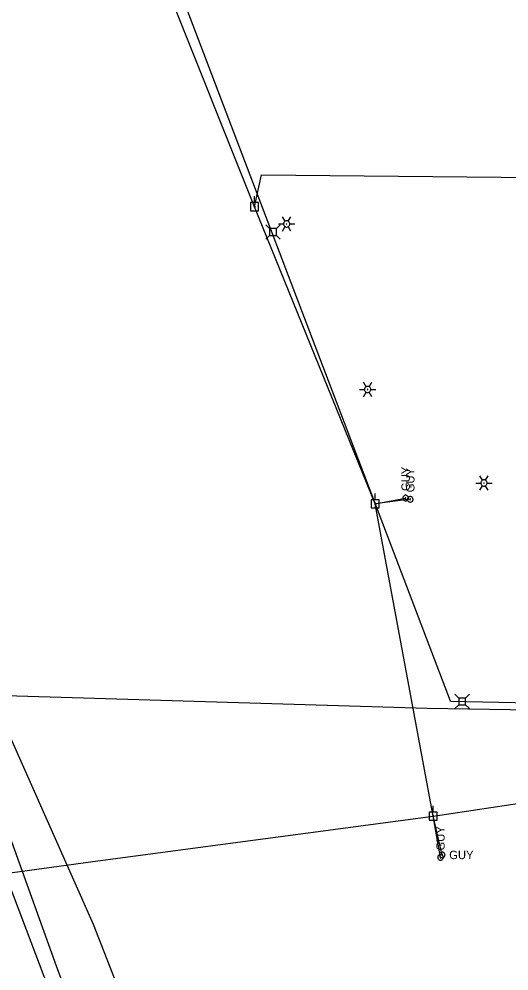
# Model space of a CAD drawing. Extents: x 596028 to 606371, y 330010 to 403088.
# Drawn here: x 602854.4 to 603079.3, y 352465 to 352902.1 of the extents above; entities that cross this region are included whole.
import ezdxf

# ---------------------------------------------------------------- set-up
doc = ezdxf.new("R2010")
doc.units = 0
for name, color, linetype in [('E_FTMS_Conduit', 7, 'Continuous'), ('E_LTG', 7, 'Continuous'), ('E_UTL_E_UG', 7, 'Continuous'), ('E_UTL_EGuyWire', 7, 'Continuous'), ('E_UTL_EPowerPole', 7, 'Continuous'), ('E_UTL_FO_UG_QWEST', 7, 'Continuous'), ('E_UTL_G_UG', 7, 'Continuous'), ('E_UTL_Overhead', 7, 'Continuous'), ('E_UTL_T', 7, 'Continuous'), ('E_UTL_T_UG', 7, 'Continuous')]:
    doc.layers.add(name, color=color, linetype=linetype)

msp = doc.modelspace()

# ---------------------------------------------------------------- linework, layer by layer
at = {"layer": 'E_FTMS_Conduit'}
msp.add_lwpolyline([(603057.09, 352015.37), (603036.14, 352097.19), (603007.15, 352179.06), (602973.83, 352268.02), (602945.08, 352344.86), (602913.38, 352422.88), (602888.62, 352486.36), (602848.16, 352577.43), (602827.02, 352626.19), (602816.51, 352657.13), (602812.69, 352668.97), (602796.58, 352731.12), (602766.05, 352813.81), (602734.78, 352891.69), (602698.69, 352975.92)], dxfattribs=at)
at = {"layer": 'E_LTG'}
for points in [[(602973.45, 352808.01), (602975.83, 352808.01)], [(602976.55, 352809.25), (602975.36, 352811.31)], [(602978.69, 352808.01), (602978.66, 352808.28), (602978.59, 352808.55), (602978.46, 352808.79), (602978.3, 352809), (602978.09, 352809.18), (602977.85, 352809.31), (602977.6, 352809.4), (602977.33, 352809.44), (602977.06, 352809.43), (602976.79, 352809.36), (602976.55, 352809.25), (602976.33, 352809.09), (602976.14, 352808.9), (602975.99, 352808.67), (602975.89, 352808.42), (602975.84, 352808.15), (602975.84, 352807.88), (602975.89, 352807.61), (602975.99, 352807.36), (602976.14, 352807.13), (602976.33, 352806.93), (602976.55, 352806.78), (602976.79, 352806.66), (602977.06, 352806.6), (602977.33, 352806.59), (602977.6, 352806.63), (602977.85, 352806.71), (602978.09, 352806.85), (602978.3, 352807.03), (602978.46, 352807.24), (602978.59, 352807.48), (602978.66, 352807.74), (602978.69, 352808.01)], [(602978.69, 352808.01), (602978.66, 352808.28), (602978.59, 352808.55), (602978.46, 352808.79), (602978.3, 352809), (602978.09, 352809.18), (602977.85, 352809.31), (602977.6, 352809.4), (602977.33, 352809.44), (602977.06, 352809.43), (602976.79, 352809.36), (602976.55, 352809.25), (602976.33, 352809.09), (602976.14, 352808.9), (602975.99, 352808.67), (602975.89, 352808.42), (602975.84, 352808.15), (602975.84, 352807.88), (602975.89, 352807.61), (602975.99, 352807.36), (602976.14, 352807.13), (602976.33, 352806.93), (602976.55, 352806.78), (602976.79, 352806.66), (602977.06, 352806.6), (602977.33, 352806.59), (602977.6, 352806.63), (602977.85, 352806.71), (602978.09, 352806.85), (602978.3, 352807.03), (602978.46, 352807.24), (602978.59, 352807.48), (602978.66, 352807.74), (602978.69, 352808.01)], [(602978.69, 352808.01), (602978.66, 352808.28), (602978.59, 352808.55), (602978.46, 352808.79), (602978.3, 352809), (602978.09, 352809.18), (602977.85, 352809.31), (602977.6, 352809.4), (602977.33, 352809.44), (602977.06, 352809.43), (602976.79, 352809.36), (602976.55, 352809.25), (602976.33, 352809.09), (602976.14, 352808.9), (602975.99, 352808.67), (602975.89, 352808.42), (602975.84, 352808.15), (602975.84, 352807.88), (602975.89, 352807.61), (602975.99, 352807.36), (602976.14, 352807.13), (602976.33, 352806.93), (602976.55, 352806.78), (602976.79, 352806.66), (602977.06, 352806.6), (602977.33, 352806.59), (602977.6, 352806.63), (602977.85, 352806.71), (602978.09, 352806.85), (602978.3, 352807.03), (602978.46, 352807.24), (602978.59, 352807.48), (602978.66, 352807.74), (602978.69, 352808.01)], [(602977.38, 352808.01), (602977.38, 352808.04), (602977.37, 352808.06), (602977.36, 352808.08), (602977.35, 352808.1), (602977.33, 352808.11), (602977.31, 352808.12), (602977.29, 352808.13), (602977.27, 352808.13), (602977.24, 352808.13), (602977.22, 352808.13), (602977.2, 352808.12), (602977.18, 352808.1), (602977.17, 352808.09), (602977.16, 352808.07), (602977.15, 352808.05), (602977.14, 352808.03), (602977.14, 352808), (602977.15, 352807.98), (602977.16, 352807.96), (602977.17, 352807.94), (602977.18, 352807.92), (602977.2, 352807.91), (602977.22, 352807.9), (602977.24, 352807.9), (602977.27, 352807.9), (602977.29, 352807.9), (602977.31, 352807.91), (602977.33, 352807.92), (602977.35, 352807.93), (602977.36, 352807.95), (602977.37, 352807.97), (602977.38, 352807.99), (602977.38, 352808.01)], [(602977.98, 352809.25), (602979.17, 352811.31)], [(602978.69, 352808.01), (602981.07, 352808.01)], [(602975.36, 352804.71), (602976.55, 352806.78)], [(602979.17, 352804.71), (602977.98, 352806.78)], [(603013.72, 352733.24), (603012.53, 352735.3)], [(603015.87, 352732), (603015.84, 352732.27), (603015.77, 352732.53), (603015.64, 352732.77), (603015.47, 352732.99), (603015.27, 352733.17), (603015.03, 352733.3), (603014.78, 352733.39), (603014.51, 352733.43), (603014.24, 352733.42), (603013.97, 352733.35), (603013.72, 352733.24), (603013.5, 352733.08), (603013.32, 352732.89), (603013.17, 352732.66), (603013.07, 352732.4), (603013.02, 352732.14), (603013.02, 352731.87), (603013.07, 352731.6), (603013.17, 352731.35), (603013.32, 352731.12), (603013.5, 352730.92), (603013.72, 352730.76), (603013.97, 352730.65), (603014.24, 352730.59), (603014.51, 352730.57), (603014.78, 352730.61), (603015.03, 352730.7), (603015.27, 352730.84), (603015.47, 352731.02), (603015.64, 352731.23), (603015.77, 352731.47), (603015.84, 352731.73), (603015.87, 352732)], [(603015.87, 352732), (603015.84, 352732.27), (603015.77, 352732.53), (603015.64, 352732.77), (603015.47, 352732.99), (603015.27, 352733.17), (603015.03, 352733.3), (603014.78, 352733.39), (603014.51, 352733.43), (603014.24, 352733.42), (603013.97, 352733.35), (603013.72, 352733.24), (603013.5, 352733.08), (603013.32, 352732.89), (603013.17, 352732.66), (603013.07, 352732.4), (603013.02, 352732.14), (603013.02, 352731.87), (603013.07, 352731.6), (603013.17, 352731.35), (603013.32, 352731.12), (603013.5, 352730.92), (603013.72, 352730.76), (603013.97, 352730.65), (603014.24, 352730.59), (603014.51, 352730.57), (603014.78, 352730.61), (603015.03, 352730.7), (603015.27, 352730.84), (603015.47, 352731.02), (603015.64, 352731.23), (603015.77, 352731.47), (603015.84, 352731.73), (603015.87, 352732)], [(603015.87, 352732), (603015.84, 352732.27), (603015.77, 352732.53), (603015.64, 352732.77), (603015.47, 352732.99), (603015.27, 352733.17), (603015.03, 352733.3), (603014.78, 352733.39), (603014.51, 352733.43), (603014.24, 352733.42), (603013.97, 352733.35), (603013.72, 352733.24), (603013.5, 352733.08), (603013.32, 352732.89), (603013.17, 352732.66), (603013.07, 352732.4), (603013.02, 352732.14), (603013.02, 352731.87), (603013.07, 352731.6), (603013.17, 352731.35), (603013.32, 352731.12), (603013.5, 352730.92), (603013.72, 352730.76), (603013.97, 352730.65), (603014.24, 352730.59), (603014.51, 352730.57), (603014.78, 352730.61), (603015.03, 352730.7), (603015.27, 352730.84), (603015.47, 352731.02), (603015.64, 352731.23), (603015.77, 352731.47), (603015.84, 352731.73), (603015.87, 352732)], [(603015.15, 352733.24), (603016.34, 352735.3)], [(603010.63, 352732), (603013.01, 352732)], [(603012.53, 352728.7), (603013.72, 352730.76)], [(603014.56, 352732), (603014.56, 352732.02), (603014.55, 352732.05), (603014.54, 352732.07), (603014.53, 352732.08), (603014.51, 352732.1), (603014.49, 352732.11), (603014.47, 352732.12), (603014.44, 352732.12), (603014.42, 352732.12), (603014.4, 352732.11), (603014.38, 352732.11), (603014.36, 352732.09), (603014.35, 352732.08), (603014.33, 352732.06), (603014.32, 352732.04), (603014.32, 352732.01), (603014.32, 352731.99), (603014.32, 352731.97), (603014.33, 352731.95), (603014.35, 352731.93), (603014.36, 352731.91), (603014.38, 352731.9), (603014.4, 352731.89), (603014.42, 352731.88), (603014.44, 352731.88), (603014.47, 352731.89), (603014.49, 352731.89), (603014.51, 352731.9), (603014.53, 352731.92), (603014.54, 352731.94), (603014.55, 352731.96), (603014.56, 352731.98), (603014.56, 352732)], [(603016.34, 352728.7), (603015.15, 352730.76)], [(603015.87, 352732), (603018.25, 352732)], [(603067.14, 352690.3), (603065.95, 352692.36)], [(603069.29, 352689.06), (603069.26, 352689.33), (603069.19, 352689.59), (603069.06, 352689.83), (603068.89, 352690.05), (603068.69, 352690.22), (603068.45, 352690.36), (603068.2, 352690.45), (603067.93, 352690.49), (603067.66, 352690.47), (603067.39, 352690.41), (603067.14, 352690.3), (603066.92, 352690.14), (603066.74, 352689.94), (603066.59, 352689.71), (603066.49, 352689.46), (603066.44, 352689.19), (603066.44, 352688.92), (603066.49, 352688.66), (603066.59, 352688.4), (603066.74, 352688.18), (603066.92, 352687.98), (603067.14, 352687.82), (603067.39, 352687.71), (603067.66, 352687.64), (603067.93, 352687.63), (603068.2, 352687.67), (603068.45, 352687.76), (603068.69, 352687.89), (603068.89, 352688.07), (603069.06, 352688.29), (603069.19, 352688.53), (603069.26, 352688.79), (603069.29, 352689.06)], [(603069.29, 352689.06), (603069.26, 352689.33), (603069.19, 352689.59), (603069.06, 352689.83), (603068.89, 352690.05), (603068.69, 352690.22), (603068.45, 352690.36), (603068.2, 352690.45), (603067.93, 352690.49), (603067.66, 352690.47), (603067.39, 352690.41), (603067.14, 352690.3), (603066.92, 352690.14), (603066.74, 352689.94), (603066.59, 352689.71), (603066.49, 352689.46), (603066.44, 352689.19), (603066.44, 352688.92), (603066.49, 352688.66), (603066.59, 352688.4), (603066.74, 352688.18), (603066.92, 352687.98), (603067.14, 352687.82), (603067.39, 352687.71), (603067.66, 352687.64), (603067.93, 352687.63), (603068.2, 352687.67), (603068.45, 352687.76), (603068.69, 352687.89), (603068.89, 352688.07), (603069.06, 352688.29), (603069.19, 352688.53), (603069.26, 352688.79), (603069.29, 352689.06)], [(603069.29, 352689.06), (603069.26, 352689.33), (603069.19, 352689.59), (603069.06, 352689.83), (603068.89, 352690.05), (603068.69, 352690.22), (603068.45, 352690.36), (603068.2, 352690.45), (603067.93, 352690.49), (603067.66, 352690.47), (603067.39, 352690.41), (603067.14, 352690.3), (603066.92, 352690.14), (603066.74, 352689.94), (603066.59, 352689.71), (603066.49, 352689.46), (603066.44, 352689.19), (603066.44, 352688.92), (603066.49, 352688.66), (603066.59, 352688.4), (603066.74, 352688.18), (603066.92, 352687.98), (603067.14, 352687.82), (603067.39, 352687.71), (603067.66, 352687.64), (603067.93, 352687.63), (603068.2, 352687.67), (603068.45, 352687.76), (603068.69, 352687.89), (603068.89, 352688.07), (603069.06, 352688.29), (603069.19, 352688.53), (603069.26, 352688.79), (603069.29, 352689.06)], [(603068.57, 352690.3), (603069.76, 352692.36)], [(603064.05, 352689.06), (603066.43, 352689.06)], [(603065.95, 352685.76), (603067.14, 352687.82)], [(603067.98, 352689.06), (603067.98, 352689.08), (603067.97, 352689.1), (603067.96, 352689.12), (603067.95, 352689.14), (603067.93, 352689.16), (603067.91, 352689.17), (603067.89, 352689.17), (603067.86, 352689.18), (603067.84, 352689.18), (603067.82, 352689.17), (603067.8, 352689.16), (603067.78, 352689.15), (603067.77, 352689.13), (603067.75, 352689.11), (603067.74, 352689.09), (603067.74, 352689.07), (603067.74, 352689.05), (603067.74, 352689.03), (603067.75, 352689), (603067.77, 352688.99), (603067.78, 352688.97), (603067.8, 352688.96), (603067.82, 352688.95), (603067.84, 352688.94), (603067.86, 352688.94), (603067.89, 352688.94), (603067.91, 352688.95), (603067.93, 352688.96), (603067.95, 352688.98), (603067.96, 352688.99), (603067.97, 352689.01), (603067.98, 352689.04), (603067.98, 352689.06)], [(603069.76, 352685.76), (603068.57, 352687.82)], [(603069.29, 352689.06), (603071.67, 352689.06)]]:
    msp.add_lwpolyline(points, dxfattribs=at)
at = {"layer": 'E_UTL_E_UG'}
msp.add_lwpolyline([(602962.55, 352815.94), (602965.76, 352830.61), (603138.6, 352828.84), (603139.21, 352888.62)], dxfattribs=at)
at = {"layer": 'E_UTL_EGuyWire'}
for p, q in [((603017.96, 352679.5), (603031.87, 352682.16)), ((603034.01, 352681.57), (603017.96, 352679.5)), ((603047.88, 352517.1), (603044.56, 352536.11)), ((603048.68, 352518.28), (603044.56, 352536.11))]:
    msp.add_line(p, q, dxfattribs=at)
for points in [[(603031.87, 352683.44), (603031.63, 352683.42), (603031.4, 352683.35), (603031.18, 352683.23), (603030.99, 352683.08), (603030.83, 352682.9), (603030.71, 352682.69), (603030.63, 352682.46), (603030.59, 352682.22), (603030.6, 352681.97), (603030.66, 352681.74), (603030.76, 352681.51), (603030.9, 352681.31), (603031.08, 352681.15), (603031.29, 352681.01), (603031.51, 352680.92), (603031.75, 352680.88), (603032, 352680.88), (603032.24, 352680.92), (603032.46, 352681.01), (603032.67, 352681.15), (603032.84, 352681.31), (603032.99, 352681.51), (603033.09, 352681.74), (603033.14, 352681.97), (603033.16, 352682.22), (603033.12, 352682.46), (603033.04, 352682.69), (603032.92, 352682.9), (603032.76, 352683.08), (603032.57, 352683.23), (603032.35, 352683.35), (603032.12, 352683.42), (603031.87, 352683.44)], [(603031.87, 352682.32), (603031.84, 352682.31), (603031.81, 352682.3), (603031.79, 352682.29), (603031.76, 352682.27), (603031.74, 352682.25), (603031.73, 352682.22), (603031.72, 352682.19), (603031.71, 352682.16), (603031.72, 352682.13), (603031.72, 352682.1), (603031.74, 352682.07), (603031.75, 352682.05), (603031.77, 352682.03), (603031.8, 352682.01), (603031.83, 352682), (603031.86, 352682), (603031.89, 352682), (603031.92, 352682), (603031.95, 352682.01), (603031.97, 352682.03), (603032, 352682.05), (603032.01, 352682.07), (603032.03, 352682.1), (603032.03, 352682.13), (603032.03, 352682.16), (603032.03, 352682.19), (603032.02, 352682.22), (603032, 352682.25), (603031.98, 352682.27), (603031.96, 352682.29), (603031.93, 352682.3), (603031.9, 352682.31), (603031.87, 352682.32)], [(603034.01, 352682.86), (603033.76, 352682.83), (603033.53, 352682.76), (603033.31, 352682.65), (603033.12, 352682.5), (603032.96, 352682.32), (603032.84, 352682.11), (603032.76, 352681.88), (603032.73, 352681.63), (603032.74, 352681.39), (603032.79, 352681.15), (603032.9, 352680.93), (603033.04, 352680.73), (603033.21, 352680.56), (603033.42, 352680.43), (603033.65, 352680.34), (603033.89, 352680.3), (603034.13, 352680.3), (603034.37, 352680.34), (603034.6, 352680.43), (603034.8, 352680.56), (603034.98, 352680.73), (603035.12, 352680.93), (603035.22, 352681.15), (603035.28, 352681.39), (603035.29, 352681.63), (603035.25, 352681.88), (603035.17, 352682.11), (603035.05, 352682.32), (603034.89, 352682.5), (603034.7, 352682.65), (603034.48, 352682.76), (603034.25, 352682.83), (603034.01, 352682.86)], [(603034.01, 352681.73), (603033.98, 352681.73), (603033.95, 352681.72), (603033.92, 352681.71), (603033.9, 352681.69), (603033.88, 352681.67), (603033.86, 352681.64), (603033.85, 352681.61), (603033.85, 352681.58), (603033.85, 352681.55), (603033.86, 352681.52), (603033.87, 352681.49), (603033.89, 352681.47), (603033.91, 352681.45), (603033.93, 352681.43), (603033.96, 352681.42), (603033.99, 352681.41), (603034.02, 352681.41), (603034.05, 352681.42), (603034.08, 352681.43), (603034.11, 352681.45), (603034.13, 352681.47), (603034.15, 352681.49), (603034.16, 352681.52), (603034.17, 352681.55), (603034.17, 352681.58), (603034.16, 352681.61), (603034.15, 352681.64), (603034.14, 352681.67), (603034.12, 352681.69), (603034.09, 352681.71), (603034.07, 352681.72), (603034.04, 352681.73), (603034.01, 352681.73)], [(603049.96, 352518.28), (603049.94, 352518.53), (603049.87, 352518.76), (603049.76, 352518.98), (603049.61, 352519.17), (603049.43, 352519.33), (603049.21, 352519.45), (603048.98, 352519.53), (603048.74, 352519.57), (603048.5, 352519.56), (603048.26, 352519.5), (603048.04, 352519.4), (603047.84, 352519.25), (603047.67, 352519.08), (603047.54, 352518.87), (603047.45, 352518.65), (603047.4, 352518.41), (603047.4, 352518.16), (603047.45, 352517.92), (603047.54, 352517.7), (603047.67, 352517.49), (603047.84, 352517.32), (603048.04, 352517.17), (603048.26, 352517.07), (603048.5, 352517.01), (603048.74, 352517), (603048.98, 352517.04), (603049.21, 352517.12), (603049.43, 352517.24), (603049.61, 352517.4), (603049.76, 352517.59), (603049.87, 352517.81), (603049.94, 352518.04), (603049.96, 352518.28)], [(603047.88, 352518.39), (603047.64, 352518.36), (603047.41, 352518.29), (603047.19, 352518.18), (603047, 352518.03), (603046.84, 352517.85), (603046.72, 352517.64), (603046.64, 352517.41), (603046.6, 352517.16), (603046.61, 352516.92), (603046.67, 352516.68), (603046.77, 352516.46), (603046.91, 352516.26), (603047.09, 352516.09), (603047.29, 352515.96), (603047.52, 352515.87), (603047.76, 352515.83), (603048, 352515.83), (603048.24, 352515.87), (603048.47, 352515.96), (603048.68, 352516.09), (603048.85, 352516.26), (603048.99, 352516.46), (603049.1, 352516.68), (603049.15, 352516.92), (603049.16, 352517.16), (603049.13, 352517.41), (603049.05, 352517.64), (603048.93, 352517.85), (603048.77, 352518.03), (603048.58, 352518.18), (603048.36, 352518.29), (603048.13, 352518.36), (603047.88, 352518.39)], [(603047.88, 352517.26), (603047.85, 352517.26), (603047.82, 352517.25), (603047.8, 352517.24), (603047.77, 352517.22), (603047.75, 352517.2), (603047.74, 352517.17), (603047.73, 352517.14), (603047.72, 352517.11), (603047.72, 352517.08), (603047.73, 352517.05), (603047.74, 352517.02), (603047.76, 352517), (603047.78, 352516.98), (603047.81, 352516.96), (603047.84, 352516.95), (603047.87, 352516.94), (603047.9, 352516.94), (603047.93, 352516.95), (603047.96, 352516.96), (603047.98, 352516.98), (603048, 352517), (603048.02, 352517.02), (603048.03, 352517.05), (603048.04, 352517.08), (603048.04, 352517.11), (603048.04, 352517.14), (603048.03, 352517.17), (603048.01, 352517.2), (603047.99, 352517.22), (603047.97, 352517.24), (603047.94, 352517.25), (603047.91, 352517.26), (603047.88, 352517.26)], [(603048.84, 352518.28), (603048.84, 352518.32), (603048.83, 352518.34), (603048.82, 352518.37), (603048.8, 352518.4), (603048.77, 352518.42), (603048.75, 352518.43), (603048.72, 352518.44), (603048.69, 352518.45), (603048.66, 352518.44), (603048.63, 352518.44), (603048.6, 352518.42), (603048.58, 352518.41), (603048.55, 352518.38), (603048.54, 352518.36), (603048.53, 352518.33), (603048.52, 352518.3), (603048.52, 352518.27), (603048.53, 352518.24), (603048.54, 352518.21), (603048.55, 352518.19), (603048.58, 352518.16), (603048.6, 352518.15), (603048.63, 352518.13), (603048.66, 352518.13), (603048.69, 352518.12), (603048.72, 352518.13), (603048.75, 352518.14), (603048.77, 352518.15), (603048.8, 352518.17), (603048.82, 352518.2), (603048.83, 352518.23), (603048.84, 352518.25), (603048.84, 352518.28)]]:
    msp.add_lwpolyline(points, dxfattribs=at)
at = {"layer": 'E_UTL_EPowerPole'}
for points in [[(602962.52, 352817.79), (602962.52, 352820.7)], [(602964.36, 352817.79), (602960.67, 352817.79)], [(602960.67, 352817.79), (602960.67, 352814.1)], [(602962.79, 352815.94), (602962.78, 352815.99), (602962.77, 352816.03), (602962.75, 352816.07), (602962.72, 352816.11), (602962.69, 352816.14), (602962.65, 352816.16), (602962.61, 352816.18), (602962.56, 352816.18), (602962.52, 352816.18), (602962.47, 352816.17), (602962.43, 352816.15), (602962.39, 352816.13), (602962.36, 352816.09), (602962.34, 352816.05), (602962.32, 352816.01), (602962.31, 352815.97), (602962.31, 352815.92), (602962.32, 352815.88), (602962.34, 352815.84), (602962.36, 352815.8), (602962.39, 352815.76), (602962.43, 352815.74), (602962.47, 352815.72), (602962.52, 352815.71), (602962.56, 352815.71), (602962.61, 352815.71), (602962.65, 352815.73), (602962.69, 352815.75), (602962.72, 352815.78), (602962.75, 352815.82), (602962.77, 352815.86), (602962.78, 352815.9), (602962.79, 352815.94)], [(602964.36, 352814.1), (602964.36, 352817.79)], [(602960.67, 352814.1), (602964.36, 352814.1)], [(603019.77, 352681.34), (603016.08, 352681.34)], [(603016.08, 352681.34), (603016.08, 352677.65)], [(603017.93, 352681.34), (603017.93, 352684.25)], [(603019.77, 352677.65), (603019.77, 352681.34)], [(603016.08, 352677.65), (603019.77, 352677.65)], [(603018.2, 352679.5), (603018.19, 352679.55), (603018.18, 352679.59), (603018.16, 352679.63), (603018.13, 352679.66), (603018.1, 352679.69), (603018.06, 352679.72), (603018.01, 352679.73), (603017.97, 352679.74), (603017.92, 352679.74), (603017.88, 352679.73), (603017.84, 352679.71), (603017.8, 352679.68), (603017.77, 352679.65), (603017.75, 352679.61), (603017.73, 352679.57), (603017.72, 352679.52), (603017.72, 352679.48), (603017.73, 352679.43), (603017.75, 352679.39), (603017.77, 352679.35), (603017.8, 352679.32), (603017.84, 352679.29), (603017.88, 352679.27), (603017.92, 352679.26), (603017.97, 352679.26), (603018.01, 352679.27), (603018.06, 352679.28), (603018.1, 352679.31), (603018.13, 352679.34), (603018.16, 352679.37), (603018.18, 352679.41), (603018.19, 352679.45), (603018.2, 352679.5)], [(603044.52, 352537.96), (603044.52, 352540.86)], [(603046.37, 352537.96), (603042.68, 352537.96)], [(603042.68, 352537.96), (603042.68, 352534.26)], [(603044.79, 352536.11), (603044.79, 352536.16), (603044.78, 352536.2), (603044.76, 352536.24), (603044.73, 352536.28), (603044.69, 352536.31), (603044.65, 352536.33), (603044.61, 352536.34), (603044.57, 352536.35), (603044.52, 352536.35), (603044.48, 352536.34), (603044.44, 352536.32), (603044.4, 352536.29), (603044.37, 352536.26), (603044.34, 352536.22), (603044.33, 352536.18), (603044.32, 352536.14), (603044.32, 352536.09), (603044.33, 352536.05), (603044.34, 352536), (603044.37, 352535.97), (603044.4, 352535.93), (603044.44, 352535.91), (603044.48, 352535.89), (603044.52, 352535.88), (603044.57, 352535.87), (603044.61, 352535.88), (603044.65, 352535.9), (603044.69, 352535.92), (603044.73, 352535.95), (603044.76, 352535.98), (603044.78, 352536.02), (603044.79, 352536.07), (603044.79, 352536.11)], [(603046.37, 352534.26), (603046.37, 352537.96)], [(603042.68, 352534.26), (603046.37, 352534.26)]]:
    msp.add_lwpolyline(points, dxfattribs=at)
at = {"layer": 'E_UTL_FO_UG_QWEST'}
msp.add_lwpolyline([(603071.51, 351941.92), (603018.75, 352078.03), (602970.78, 352201.25), (602906.7, 352373.03), (602871.67, 352467.24), (602846.83, 352536.16), (602829.75, 352593.02), (602799.32, 352668.51), (602769.66, 352749.28), (602738.78, 352827.98), (602719.84, 352882.99), (602693.3, 352950.04)], dxfattribs=at)
at = {"layer": 'E_UTL_G_UG'}
msp.add_line((603041.75, 352585.6), (603224.78, 352582.63), dxfattribs=at)
msp.add_lwpolyline([(602817.55, 352592.38), (603041.75, 352585.6)], dxfattribs=at)
at = {"layer": 'E_UTL_Overhead'}
for q in [(603017.96, 352679.5), (603127.26, 352548.39)]:
    msp.add_line((603044.56, 352536.11), q, dxfattribs=at)
for points in [[(603017.96, 352679.5), (602962.55, 352815.94), (602921.97, 352917.43)], [(603234.96, 351495.08), (603169.95, 351663.72), (603105.51, 351833.01), (603040.21, 352003.72), (602976.48, 352171.6), (602911.48, 352341.94), (602848.09, 352509.68), (602786.89, 352671.3)], [(602848.09, 352509.68), (602890.53, 352515.63), (603044.56, 352536.11)]]:
    msp.add_lwpolyline(points, dxfattribs=at)
at = {"layer": 'E_UTL_T'}
for points in [[(602969.44, 352805.88), (602967.69, 352807.63)], [(602972.54, 352805.88), (602974.29, 352807.63)], [(602972.54, 352805.88), (602969.44, 352805.88)], [(602969.44, 352805.88), (602969.44, 352802.78)], [(602972.54, 352802.78), (602972.54, 352805.88)], [(602969.44, 352802.78), (602967.69, 352801.03)], [(602969.44, 352802.78), (602972.54, 352802.78)], [(602972.54, 352802.78), (602974.29, 352801.03)], [(603056.27, 352590.3), (603054.52, 352592.06)], [(603059.37, 352590.3), (603056.27, 352590.3)], [(603056.27, 352590.3), (603056.27, 352587.21)], [(603059.37, 352590.3), (603061.12, 352592.06)], [(603059.37, 352587.21), (603059.37, 352590.3)], [(603056.27, 352587.21), (603054.52, 352585.46)], [(603056.27, 352587.21), (603059.37, 352587.21)], [(603059.37, 352587.21), (603061.12, 352585.46)]]:
    msp.add_lwpolyline(points, dxfattribs=at)
at = {"layer": 'E_UTL_T_UG'}
for q in [(602904.4, 352977.64), (603363.83, 352583.34)]:
    msp.add_line((603052.52, 352588.84), q, dxfattribs=at)

# ---------------------------------------------------------------- texts
at = {"layer": 'E_UTL_EGuyWire'}
for p in [(603033.8, 352685.36), (603035.93, 352684.78), (603049.81, 352520.31)]:
    msp.add_text('GUY', height=3.85, rotation=90, dxfattribs=at).set_placement(p)
msp.add_text('GUY', height=3.85, dxfattribs=at).set_placement((603051.89, 352516.36))

doc.saveas('drawing.dxf')
